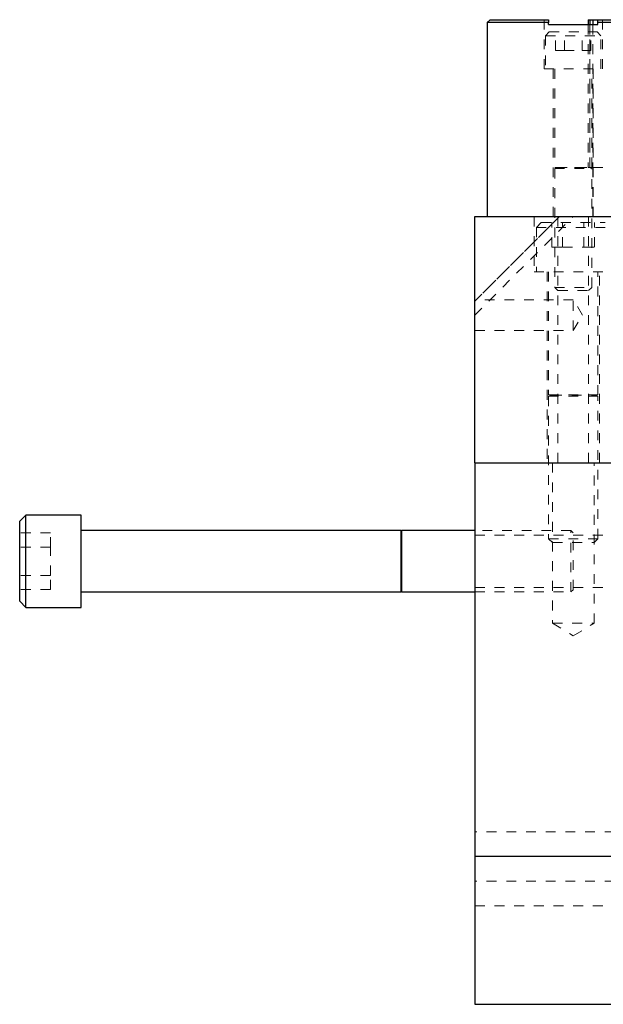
# Model space of a CAD drawing. Header units: inches. Extents: x 1802 to 2468, y -208 to -72.
# Tile 296 of 595: x 2063.34 to 2069.27, y -123.2 to -113.2. Entities that reach past the tile are written whole.
import ezdxf

# ---------------------------------------------------------------- set-up
doc = ezdxf.new("R2010")
doc.units = ezdxf.units.IN
doc.header["$LTSCALE"] = 0.5
doc.header["$MEASUREMENT"] = 0
doc.linetypes.add('HIDDEN', pattern=[0.225, 0.15, -0.075])
for name, color, linetype in [('DIE-M-S', 8, 'Continuous'), ('DIE-M-S2', 1, 'Continuous'), ('DIE-M-S3', 8, 'Continuous'), ('DSS-M-S', 53, 'Continuous'), ('SVD-M-S', 8, 'Continuous')]:
    doc.layers.add(name, color=color, linetype=linetype)

msp = doc.modelspace()

# ---------------------------------------------------------------- linework, layer by layer
at = {"layer": 'DIE-M-S', "linetype": 'Continuous', "lineweight": 25}
for q in [(2069.16416, -113.24667), (2069.21416, -113.19667)]:
    msp.add_line((2069.16416, -113.19667), q, dxfattribs=at)
at = {"layer": 'DIE-M-S', "linetype": 'HIDDEN', "lineweight": 18}
for p, q in [((2069.16416, -113.24667), (2069.16416, -114.69667)), ((2069.16416, -114.69667), (2069.83916, -114.69667))]:
    msp.add_line(p, q, dxfattribs=at)
at = {"layer": 'DIE-M-S2', "linetype": 'Continuous', "lineweight": 25}
for p, q in [((2069.11416, -113.19667), (2069.11416, -113.24667)), ((2069.11416, -113.19667), (2069.13416, -113.19667)), ((2069.13416, -113.19667), (2069.16416, -113.19667)), ((2069.13416, -113.19667), (2069.13416, -113.24667))]:
    msp.add_line(p, q, dxfattribs=at)
at = {"layer": 'DIE-M-S2', "linetype": 'HIDDEN', "lineweight": 18}
for p, q in [((2069.13416, -113.19667), (2069.13416, -114.69667)), ((2069.11416, -113.24667), (2069.11416, -114.69667)), ((2069.13416, -113.24667), (2069.13416, -114.69667)), ((2069.11416, -114.69667), (2069.13416, -114.69667)), ((2069.13416, -114.69667), (2069.16416, -114.69667))]:
    msp.add_line(p, q, dxfattribs=at)
at = {"layer": 'DIE-M-S3', "linetype": 'Continuous', "lineweight": 25}
for p, q in [((2068.11916, -113.19667), (2068.08916, -113.22667)), ((2068.11916, -113.19667), (2068.71416, -113.19667)), ((2068.71416, -113.19667), (2068.71416, -113.22667)), ((2069.21416, -113.19667), (2069.80916, -113.19667)), ((2069.21416, -113.22667), (2069.21416, -113.19667)), ((2068.08916, -113.22667), (2068.08916, -115.19667)), ((2068.71416, -113.22667), (2068.08916, -113.22667)), ((2068.71416, -113.24667), (2068.71416, -113.22667)), ((2068.71416, -113.24667), (2069.21416, -113.24667)), ((2069.21416, -113.24667), (2069.21416, -113.22667)), ((2069.83916, -113.22667), (2069.21416, -113.22667))]:
    msp.add_line(p, q, dxfattribs=at)
at = {"layer": 'DIE-M-S3', "linetype": 'HIDDEN', "lineweight": 18}
for p, q in [((2068.66726, -113.19667), (2068.66726, -113.69667)), ((2069.26106, -113.69667), (2069.26106, -113.19667)), ((2068.66726, -113.69667), (2069.26106, -113.69667)), ((2068.76116, -113.69667), (2068.76116, -115.19667)), ((2069.16716, -115.19667), (2069.16716, -113.69667)), ((2069.16416, -114.69667), (2069.16416, -115.19667)), ((2069.16416, -114.69667), (2069.83916, -114.69667))]:
    msp.add_line(p, q, dxfattribs=at)
at = {"layer": 'DSS-M-S', "linetype": 'Continuous', "lineweight": 25}
for p, q in [((2067.96416, -117.69667), (2067.96416, -115.19667)), ((2067.96416, -115.19667), (2085.46416, -115.19667)), ((2067.96416, -117.69667), (2085.46416, -117.69667)), ((2067.96416, -117.69667), (2067.96416, -121.69667)), ((2070.38416, -121.69667), (2067.96416, -121.69667)), ((2067.96416, -121.69667), (2067.96416, -123.19667)), ((2067.96416, -123.19667), (2070.38416, -123.19667))]:
    msp.add_line(p, q, dxfattribs=at)
at = {"layer": 'DSS-M-S', "linetype": 'HIDDEN', "lineweight": 18}
for p, q in [((2068.82274, -115.19667), (2067.96416, -116.05525)), ((2067.96416, -116.19667), (2068.96416, -115.19667)), ((2067.96416, -116.05525), (2068.82274, -115.19667)), ((2068.56566, -115.19667), (2068.56566, -115.75667)), ((2068.80791, -115.19667), (2068.80791, -117.69667)), ((2069.12041, -117.69667), (2069.12041, -115.19667)), ((2068.56566, -115.75667), (2069.36266, -115.75667)), ((2068.69866, -115.75667), (2068.69866, -117.69667)), ((2069.22966, -117.69667), (2069.22966, -115.75667)), ((2068.96416, -116.04042), (2067.96416, -116.04042)), ((2068.96416, -116.35292), (2068.96416, -116.04042)), ((2069.05804, -116.19667), (2068.96416, -116.04042)), ((2068.96416, -116.35292), (2069.05804, -116.19667)), ((2067.96416, -116.35292), (2068.96416, -116.35292)), ((2068.75321, -117.69667), (2068.75321, -119.32667)), ((2069.17511, -119.32667), (2069.17511, -117.69667)), ((2070.46416, -118.43102), (2067.96416, -118.43102)), ((2067.96416, -118.96232), (2070.46416, -118.96232)), ((2068.75321, -119.32667), (2069.17511, -119.32667)), ((2068.75321, -119.32667), (2068.96416, -119.45343)), ((2068.96416, -119.45343), (2069.17511, -119.32667)), ((2070.38416, -121.44667), (2067.96416, -121.44667)), ((2070.38416, -121.94667), (2067.96416, -121.94667)), ((2070.38416, -121.94667), (2067.96416, -121.94667)), ((2067.96416, -122.19667), (2070.38416, -122.19667))]:
    msp.add_line(p, q, dxfattribs=at)
at = {"layer": 'SVD-M-S', "linetype": 'HIDDEN', "lineweight": 18}
for p, q in [((2068.72041, -113.32167), (2068.68291, -113.35917)), ((2068.68291, -113.35917), (2069.24541, -113.35917)), ((2068.68291, -113.35917), (2068.68291, -113.69667)), ((2068.72041, -113.32167), (2069.20791, -113.32167)), ((2068.78403, -113.50917), (2068.78403, -113.32167)), ((2068.87409, -113.50917), (2068.87409, -113.32167)), ((2069.05423, -113.50917), (2069.05423, -113.32167)), ((2069.14429, -113.50917), (2069.14429, -113.32167)), ((2069.24541, -113.35917), (2069.20791, -113.32167)), ((2069.24541, -113.69667), (2069.24541, -113.35917)), ((2068.78403, -113.50917), (2068.87409, -113.50917)), ((2068.87409, -113.50917), (2069.05423, -113.50917)), ((2069.05423, -113.50917), (2069.14429, -113.50917)), ((2068.77666, -113.69667), (2068.77666, -114.69707)), ((2069.15166, -114.69707), (2069.15166, -113.69667)), ((2068.77666, -114.69707), (2069.15166, -114.69707)), ((2068.80371, -114.69859), (2068.77666, -114.70844)), ((2068.80371, -114.69859), (2069.12281, -114.69859)), ((2069.15166, -114.70844), (2069.12461, -114.69859)), ((2068.77666, -114.70844), (2069.15166, -114.70844)), ((2068.77666, -114.70844), (2068.77666, -115.91542)), ((2069.15166, -115.91542), (2069.15166, -114.70844)), ((2068.63916, -115.25667), (2068.58916, -115.30667)), ((2068.63916, -115.25667), (2069.28916, -115.25667)), ((2068.74765, -115.50667), (2068.74765, -115.25667)), ((2068.85591, -115.50667), (2068.85591, -115.25667)), ((2069.07241, -115.50667), (2069.07241, -115.25667)), ((2069.18067, -115.50667), (2069.18067, -115.25667)), ((2068.58916, -115.30667), (2069.33916, -115.30667)), ((2068.58916, -115.30667), (2068.58916, -115.75667)), ((2068.74765, -115.50667), (2068.85591, -115.50667)), ((2068.85591, -115.50667), (2069.07241, -115.50667)), ((2069.07241, -115.50667), (2069.18067, -115.50667)), ((2068.71416, -115.75667), (2068.71416, -117.00707)), ((2069.21416, -117.00707), (2069.21416, -115.75667)), ((2068.77666, -115.91542), (2069.15166, -115.91542)), ((2068.77666, -115.91542), (2068.80791, -115.94667)), ((2068.80791, -115.94667), (2069.12041, -115.94667)), ((2069.12041, -115.94667), (2069.15166, -115.91542)), ((2068.71416, -117.00707), (2069.21416, -117.00707)), ((2068.74901, -117.00859), (2068.71416, -117.02128)), ((2068.71416, -117.02128), (2069.21416, -117.02128)), ((2068.71416, -117.02128), (2068.71416, -118.46762)), ((2068.74901, -117.00859), (2069.17931, -117.00859)), ((2069.21416, -117.02128), (2069.17931, -117.00859)), ((2069.21416, -118.46762), (2069.21416, -117.02128)), ((2068.94071, -118.38417), (2067.96416, -118.38417)), ((2068.94071, -119.00917), (2068.94071, -118.38417)), ((2068.96416, -118.40762), (2068.94071, -118.38417)), ((2063.65166, -118.408), (2063.33916, -118.408)), ((2063.65166, -118.55234), (2063.65166, -118.408)), ((2067.21608, -118.40343), (2067.21608, -118.98992)), ((2068.71416, -118.46762), (2069.21416, -118.46762)), ((2068.71416, -118.46762), (2068.75321, -118.50667)), ((2068.96416, -118.98572), (2068.96416, -118.40762)), ((2069.17511, -118.50667), (2069.21416, -118.46762)), ((2063.65166, -118.55234), (2063.33916, -118.55234)), ((2063.65166, -118.84101), (2063.65166, -118.55234)), ((2068.75321, -118.50667), (2069.17511, -118.50667)), ((2063.65166, -118.84101), (2063.33916, -118.84101)), ((2063.65166, -118.98535), (2063.65166, -118.84101)), ((2063.65166, -118.98535), (2063.33916, -118.98535)), ((2068.94071, -119.00917), (2068.96416, -118.98572)), ((2067.96416, -119.00917), (2068.94071, -119.00917))]:
    msp.add_line(p, q, dxfattribs=at)
at = {"layer": 'SVD-M-S', "linetype": 'Continuous', "lineweight": 25}
for p, q in [((2063.40166, -118.22792), (2063.33916, -118.29042)), ((2063.33916, -119.10292), (2063.33916, -118.29042)), ((2063.96416, -118.22792), (2063.40166, -118.22792)), ((2063.40166, -119.16542), (2063.40166, -118.22792)), ((2063.96416, -119.16542), (2063.96416, -118.22792)), ((2067.21455, -118.38417), (2063.96416, -118.38417)), ((2067.21455, -119.00917), (2067.21455, -118.38417)), ((2067.22309, -118.38417), (2067.21608, -118.40343)), ((2067.96416, -118.38417), (2067.22309, -118.38417)), ((2067.22309, -119.00917), (2067.22309, -118.38417)), ((2067.21608, -118.98992), (2067.21608, -118.40343)), ((2067.21608, -118.98992), (2067.22309, -119.00917)), ((2063.96416, -119.00917), (2067.21455, -119.00917)), ((2067.22309, -119.00917), (2067.96416, -119.00917)), ((2063.33916, -119.10292), (2063.40166, -119.16542)), ((2063.40166, -119.16542), (2063.96416, -119.16542))]:
    msp.add_line(p, q, dxfattribs=at)
at = {"layer": 'SVD-M-S', "linetype": 'HIDDEN', "lineweight": 18}
for centre, start, end in [((2068.80344, -114.69785), 290, 90), ((2069.12487, -114.69785), 90, 250), ((2068.74874, -117.00785), 290, 90), ((2069.17957, -117.00785), 90, 250)]:
    msp.add_arc(centre, 0.000787, start, end, dxfattribs=at)
at = {"layer": 'SVD-M-S', "linetype": 'Continuous', "lineweight": 25}
for centre, start, end in [((2067.21534, -118.40316), 180, 340), ((2067.21534, -118.99019), 20, 180)]:
    msp.add_arc(centre, 0.000787, start, end, dxfattribs=at)

doc.saveas('drawing.dxf')
